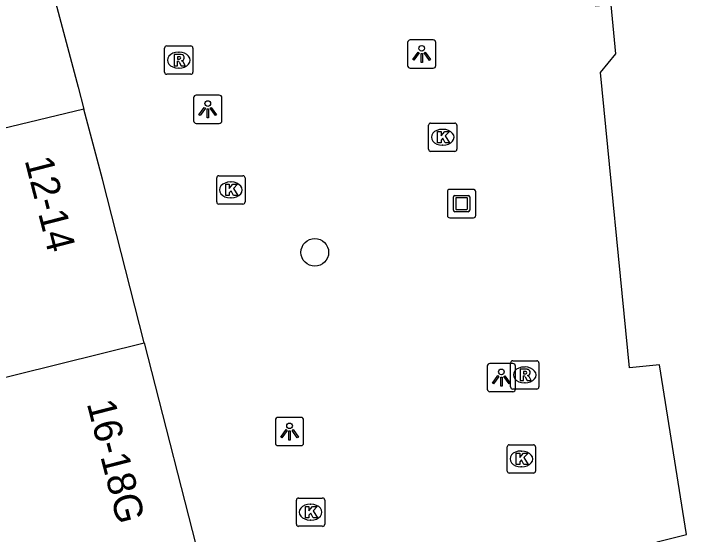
# Model space of a CAD drawing. Extents: x 161087 to 161922, y 382574 to 383873.
# Drawn here: x 161306.3 to 161330.85, y 383510.94 to 383529.31 of the extents above; entities that cross this region are included whole.
import ezdxf

# ---------------------------------------------------------------- set-up
doc = ezdxf.new("R2010")
doc.units = 0
for name, color, linetype in [('IMGEO_Boom', 7, 'Continuous'), ('IMGEO_Kolk', 7, 'Continuous'), ('IMGEO_Kunstobject', 7, 'Continuous'), ('IMGEO_Lichtpunt', 7, 'Continuous'), ('IMGEO_Pand', 7, 'Continuous'), ('IMGEO_Pand_nummerreeks', 7, 'Continuous'), ('IMGEO_Rioolput', 7, 'Continuous')]:
    doc.layers.add(name, color=color, linetype=linetype)

msp = doc.modelspace()

# ---------------------------------------------------------------- linework, layer by layer
at = {"layer": 'IMGEO_Boom'}
msp.add_circle((161316.925, 383520.888), 0.489, dxfattribs=at)
at = {"layer": 'IMGEO_Kolk'}
for p, q in [((161321.016, 383525.453), (161321.868, 383525.453)), ((161320.941, 383524.527), (161320.941, 383525.379)), ((161321.429, 383525.233), (161321.454, 383525.233)), ((161321.942, 383525.379), (161321.942, 383524.527)), ((161321.452, 383524.673), (161321.427, 383524.673)), ((161321.868, 383524.453), (161321.016, 383524.453)), ((161313.459, 383522.668), (161313.459, 383523.52)), ((161313.534, 383523.594), (161314.386, 383523.594)), ((161314.46, 383523.52), (161314.46, 383522.668)), ((161313.947, 383523.374), (161313.972, 383523.374)), ((161313.97, 383522.814), (161313.945, 383522.814)), ((161314.386, 383522.594), (161313.534, 383522.594)), ((161323.721, 383513.17), (161323.721, 383514.022)), ((161323.796, 383514.096), (161324.648, 383514.096)), ((161324.722, 383514.022), (161324.722, 383513.17)), ((161324.209, 383513.876), (161324.234, 383513.876)), ((161324.232, 383513.316), (161324.207, 383513.316)), ((161324.648, 383513.096), (161323.796, 383513.096)), ((161316.35, 383512.218), (161317.202, 383512.218)), ((161316.275, 383511.292), (161316.275, 383512.144)), ((161316.763, 383511.998), (161316.788, 383511.998)), ((161317.276, 383512.144), (161317.276, 383511.292)), ((161317.202, 383511.218), (161316.35, 383511.218)), ((161316.786, 383511.438), (161316.761, 383511.438))]:
    msp.add_line(p, q, dxfattribs=at)
for points in [[(161321.016, 383525.453), (161321.868, 383525.453)], [(161320.941, 383524.527), (161320.941, 383525.379)], [(161321.942, 383525.379), (161321.942, 383524.527)], [(161321.262, 383525.153), (161321.385, 383525.153), (161321.385, 383525.002), (161321.515, 383525.153), (161321.679, 383525.153), (161321.533, 383525.002), (161321.686, 383524.753), (161321.534, 383524.753), (161321.449, 383524.917), (161321.385, 383524.85), (161321.385, 383524.753), (161321.262, 383524.753), (161321.262, 383525.153)], [(161321.868, 383524.453), (161321.016, 383524.453)], [(161313.459, 383522.668), (161313.459, 383523.52)], [(161313.534, 383523.594), (161314.386, 383523.594)], [(161314.46, 383523.52), (161314.46, 383522.668)], [(161313.78, 383523.294), (161313.903, 383523.294), (161313.903, 383523.143), (161314.033, 383523.294), (161314.197, 383523.294), (161314.051, 383523.143), (161314.204, 383522.894), (161314.052, 383522.894), (161313.967, 383523.058), (161313.903, 383522.991), (161313.903, 383522.894), (161313.78, 383522.894), (161313.78, 383523.294)], [(161314.386, 383522.594), (161313.534, 383522.594)], [(161323.721, 383513.17), (161323.721, 383514.022)], [(161323.796, 383514.096), (161324.648, 383514.096)], [(161324.722, 383514.022), (161324.722, 383513.17)], [(161324.042, 383513.796), (161324.165, 383513.796), (161324.165, 383513.645), (161324.295, 383513.796), (161324.459, 383513.796), (161324.313, 383513.645), (161324.466, 383513.396), (161324.314, 383513.396), (161324.229, 383513.56), (161324.165, 383513.493), (161324.165, 383513.396), (161324.042, 383513.396), (161324.042, 383513.796)], [(161324.648, 383513.096), (161323.796, 383513.096)], [(161316.35, 383512.218), (161317.202, 383512.218)], [(161316.275, 383511.292), (161316.275, 383512.144)], [(161317.276, 383512.144), (161317.276, 383511.292)], [(161316.596, 383511.918), (161316.719, 383511.918), (161316.719, 383511.767), (161316.849, 383511.918), (161317.013, 383511.918), (161316.867, 383511.767), (161317.02, 383511.518), (161316.868, 383511.518), (161316.783, 383511.682), (161316.719, 383511.615), (161316.719, 383511.518), (161316.596, 383511.518), (161316.596, 383511.918)], [(161317.202, 383511.218), (161316.35, 383511.218)]]:
    msp.add_lwpolyline(points, dxfattribs=at)
for centre, start, end in [((161321.018, 383525.377), 91.552, 178.448), ((161321.018, 383525.377), 91.552, 178.448), ((161321.866, 383525.377), 1.552, 88.448), ((161321.866, 383525.377), 1.552, 88.448), ((161321.018, 383524.529), 181.552, 268.448), ((161321.018, 383524.529), 181.552, 268.448), ((161321.866, 383524.529), 271.552, 358.448), ((161321.866, 383524.529), 271.552, 358.448), ((161313.536, 383523.518), 91.552, 178.448), ((161313.536, 383523.518), 91.552, 178.448), ((161314.384, 383523.518), 1.552, 88.448), ((161314.384, 383523.518), 1.552, 88.448), ((161313.536, 383522.67), 181.552, 268.448), ((161313.536, 383522.67), 181.552, 268.448), ((161314.384, 383522.67), 271.552, 358.448), ((161314.384, 383522.67), 271.552, 358.448), ((161323.798, 383514.02), 91.552, 178.448), ((161323.798, 383514.02), 91.552, 178.448), ((161324.646, 383514.02), 1.552, 88.448), ((161324.646, 383514.02), 1.552, 88.448), ((161323.798, 383513.172), 181.552, 268.448), ((161323.798, 383513.172), 181.552, 268.448), ((161324.646, 383513.172), 271.552, 358.448), ((161324.646, 383513.172), 271.552, 358.448), ((161316.352, 383512.142), 91.552, 178.448), ((161316.352, 383512.142), 91.552, 178.448), ((161317.2, 383512.142), 1.552, 88.448), ((161317.2, 383512.142), 1.552, 88.448), ((161316.352, 383511.294), 181.552, 268.448), ((161316.352, 383511.294), 181.552, 268.448), ((161317.2, 383511.294), 271.552, 358.448), ((161317.2, 383511.294), 271.552, 358.448)]:
    msp.add_arc(centre, 0.0765, start, end, dxfattribs=at)
for centre, major_axis, ratio, start_param, end_param in [((161321.428, 383524.953), (-0.387, 0.002), 0.722429, 4.712389, 7.853982), ((161321.453, 383524.953), (-0.39, 0.002), 0.717154, 1.570796, 4.712389), ((161313.946, 383523.094), (-0.387, 0.002), 0.722429, 4.712389, 7.853982), ((161313.971, 383523.094), (-0.39, 0.002), 0.717154, 1.570796, 4.712389), ((161324.208, 383513.596), (-0.387, 0.002), 0.722429, 4.712389, 7.853982), ((161324.233, 383513.596), (-0.39, 0.002), 0.717154, 1.570796, 4.712389), ((161316.762, 383511.718), (-0.387, 0.002), 0.722429, 4.712389, 7.853982), ((161316.787, 383511.718), (-0.39, 0.002), 0.717154, 1.570796, 4.712389)]:
    msp.add_ellipse(centre, major_axis=major_axis, ratio=ratio, start_param=start_param, end_param=end_param, dxfattribs=at)
at = {"layer": 'IMGEO_Kunstobject'}
for p, q in [((161321.609, 383523.027), (161321.609, 383522.186)), ((161321.609, 383523.027), (161321.609, 383522.186)), ((161322.525, 383523.111), (161321.684, 383523.111)), ((161322.525, 383523.111), (161321.684, 383523.111)), ((161322.609, 383522.195), (161322.609, 383523.036)), ((161322.609, 383522.195), (161322.609, 383523.036)), ((161321.823, 383522.375), (161321.823, 383522.849)), ((161321.873, 383522.899), (161322.347, 383522.899)), ((161321.903, 383522.799), (161321.903, 383522.425)), ((161322.297, 383522.819), (161321.923, 383522.819)), ((161322.317, 383522.425), (161322.317, 383522.799)), ((161322.397, 383522.849), (161322.397, 383522.375)), ((161322.347, 383522.325), (161321.873, 383522.325)), ((161321.923, 383522.405), (161322.297, 383522.405)), ((161321.693, 383522.111), (161322.534, 383522.111)), ((161321.693, 383522.111), (161322.534, 383522.111))]:
    msp.add_line(p, q, dxfattribs=at)
for centre, radius, start, end in [((161321.687, 383523.033), 0.0779, 92.4484, 184.2845), ((161321.687, 383523.033), 0.0779, 92.4484, 184.2845), ((161322.531, 383523.033), 0.0779, 2.4484, 94.2845), ((161322.531, 383523.033), 0.0779, 2.4484, 94.2845), ((161321.873, 383522.849), 0.05, 90, 180), ((161321.923, 383522.799), 0.02, 90, 180), ((161322.297, 383522.799), 0.02, 360, 90), ((161322.347, 383522.849), 0.05, 360, 90), ((161321.873, 383522.375), 0.05, 180, 270), ((161321.923, 383522.425), 0.02, 180, 270), ((161322.297, 383522.425), 0.02, 270, 0), ((161322.347, 383522.375), 0.05, 270, 0), ((161321.687, 383522.189), 0.0779, 182.4484, 274.2845), ((161321.687, 383522.189), 0.0779, 182.4484, 274.2845), ((161322.531, 383522.189), 0.0779, 272.4484, 4.2845), ((161322.531, 383522.189), 0.0779, 272.4484, 4.2845)]:
    msp.add_arc(centre, radius, start, end, dxfattribs=at)
at = {"layer": 'IMGEO_Lichtpunt'}
for p, q in [((161321.105, 383528.39), (161320.297, 383528.39)), ((161321.105, 383528.39), (161320.297, 383528.39)), ((161320.203, 383528.295), (161320.203, 383527.488)), ((161320.203, 383528.295), (161320.203, 383527.488)), ((161321.199, 383527.488), (161321.199, 383528.295)), ((161321.199, 383527.488), (161321.199, 383528.295)), ((161320.297, 383527.394), (161321.105, 383527.394)), ((161320.297, 383527.394), (161321.105, 383527.394)), ((161313.548, 383526.44), (161312.74, 383526.44)), ((161313.548, 383526.44), (161312.74, 383526.44)), ((161312.646, 383526.345), (161312.646, 383525.538)), ((161312.646, 383526.345), (161312.646, 383525.538)), ((161313.642, 383525.538), (161313.642, 383526.345)), ((161313.642, 383525.538), (161313.642, 383526.345)), ((161312.74, 383525.444), (161313.548, 383525.444)), ((161312.74, 383525.444), (161313.548, 383525.444)), ((161323.017, 383516.873), (161323.017, 383516.066)), ((161323.017, 383516.873), (161323.017, 383516.066)), ((161323.919, 383516.968), (161323.111, 383516.968)), ((161323.919, 383516.968), (161323.111, 383516.968)), ((161324.013, 383516.066), (161324.013, 383516.873)), ((161324.013, 383516.066), (161324.013, 383516.873)), ((161323.111, 383515.972), (161323.919, 383515.972)), ((161323.111, 383515.972), (161323.919, 383515.972)), ((161315.534, 383514.968), (161315.534, 383514.161)), ((161315.534, 383514.968), (161315.534, 383514.161)), ((161316.436, 383515.063), (161315.628, 383515.063)), ((161316.436, 383515.063), (161315.628, 383515.063)), ((161316.53, 383514.161), (161316.53, 383514.968)), ((161316.53, 383514.161), (161316.53, 383514.968)), ((161315.628, 383514.067), (161316.436, 383514.067)), ((161315.628, 383514.067), (161316.436, 383514.067))]:
    msp.add_line(p, q, dxfattribs=at)
for points in [[(161320.577, 383527.959), (161320.616, 383527.931), (161320.428, 383527.669), (161320.39, 383527.696), (161320.577, 383527.959)], [(161320.679, 383527.911), (161320.726, 383527.911), (161320.726, 383527.589), (161320.679, 383527.589), (161320.679, 383527.911)], [(161320.789, 383527.931), (161320.827, 383527.958), (161321.014, 383527.696), (161320.975, 383527.668), (161320.789, 383527.931)], [(161313.02, 383526.009), (161313.059, 383525.981), (161312.871, 383525.719), (161312.833, 383525.746), (161313.02, 383526.009)], [(161313.122, 383525.961), (161313.169, 383525.961), (161313.169, 383525.639), (161313.122, 383525.639), (161313.122, 383525.961)], [(161313.232, 383525.981), (161313.27, 383526.008), (161313.457, 383525.746), (161313.418, 383525.718), (161313.232, 383525.981)], [(161323.391, 383516.537), (161323.43, 383516.509), (161323.242, 383516.247), (161323.204, 383516.274), (161323.391, 383516.537)], [(161323.493, 383516.489), (161323.54, 383516.489), (161323.54, 383516.167), (161323.493, 383516.167), (161323.493, 383516.489)], [(161323.603, 383516.509), (161323.641, 383516.536), (161323.828, 383516.274), (161323.789, 383516.246), (161323.603, 383516.509)], [(161315.908, 383514.632), (161315.947, 383514.604), (161315.759, 383514.342), (161315.721, 383514.369), (161315.908, 383514.632)], [(161316.12, 383514.604), (161316.158, 383514.631), (161316.345, 383514.369), (161316.306, 383514.341), (161316.12, 383514.604)], [(161316.01, 383514.584), (161316.057, 383514.584), (161316.057, 383514.262), (161316.01, 383514.262), (161316.01, 383514.584)]]:
    msp.add_lwpolyline(points, dxfattribs=at)
for centre in [(161320.702, 383528.093), (161313.145, 383526.143), (161323.516, 383516.671), (161316.033, 383514.766)]:
    msp.add_circle(centre, 0.0994, dxfattribs=at)
for centre, start, end in [((161320.297, 383528.295), 90, 180), ((161320.297, 383528.295), 90, 180), ((161321.105, 383528.295), 0, 90), ((161321.105, 383528.295), 0, 90), ((161320.297, 383527.488), 180, 270), ((161320.297, 383527.488), 180, 270), ((161321.105, 383527.488), 270, 0), ((161321.105, 383527.488), 270, 360), ((161312.74, 383526.345), 90, 180), ((161312.74, 383526.345), 90, 180), ((161313.548, 383526.345), 0, 90), ((161313.548, 383526.345), 0, 90), ((161312.74, 383525.538), 180, 270), ((161312.74, 383525.538), 180, 270), ((161313.548, 383525.538), 270, 0), ((161313.548, 383525.538), 270, 360), ((161323.111, 383516.873), 90, 180), ((161323.111, 383516.873), 90, 180), ((161323.919, 383516.873), 0, 90), ((161323.919, 383516.873), 0, 90), ((161323.111, 383516.066), 180, 270), ((161323.111, 383516.066), 180, 270), ((161323.919, 383516.066), 270, 0), ((161323.919, 383516.066), 270, 360), ((161315.628, 383514.968), 90, 180), ((161315.628, 383514.968), 90, 180), ((161316.436, 383514.968), 0, 90), ((161316.436, 383514.968), 0, 90), ((161315.628, 383514.161), 180, 270), ((161315.628, 383514.161), 180, 270), ((161316.436, 383514.161), 270, 0), ((161316.436, 383514.161), 270, 360)]:
    msp.add_arc(centre, 0.0946, start, end, dxfattribs=at)
at = {"layer": 'IMGEO_Pand'}
for points in [[(161330.852, 383503.563), (161329.023, 383510.668), (161330.05, 383510.932), (161329.1, 383516.914), (161328.045, 383516.81), (161327.017, 383527.244), (161327.556, 383527.9), (161327.388, 383529.631), (161326.85, 383529.577), (161325.425, 383543.964)], [(161307.009, 383532.58), (161307.766, 383529.722), (161308.562, 383526.719), (161308.767, 383525.946)], [(161308.767, 383525.946), (161295.608, 383522.783), (161286.6, 383520.468)], [(161310.902, 383517.692), (161309.421, 383523.477), (161308.767, 383525.946)], [(161282.122, 383510.566), (161310.902, 383517.692)], [(161310.902, 383517.692), (161312.985, 383509.553)]]:
    msp.add_lwpolyline(points, dxfattribs=at)
at = {"layer": 'IMGEO_Rioolput'}
for p, q in [((161311.694, 383528.176), (161312.546, 383528.176)), ((161311.619, 383527.25), (161311.619, 383528.102)), ((161312.107, 383527.956), (161312.132, 383527.956)), ((161312.62, 383528.102), (161312.62, 383527.25)), ((161312.546, 383527.176), (161311.694, 383527.176)), ((161312.13, 383527.396), (161312.105, 383527.396)), ((161323.84, 383516.137), (161323.84, 383516.989)), ((161323.915, 383517.063), (161324.767, 383517.063)), ((161324.328, 383516.843), (161324.353, 383516.843)), ((161324.841, 383516.989), (161324.841, 383516.137)), ((161324.351, 383516.283), (161324.326, 383516.283)), ((161324.767, 383516.063), (161323.915, 383516.063))]:
    msp.add_line(p, q, dxfattribs=at)
for points in [[(161311.694, 383528.176), (161312.546, 383528.176)], [(161311.619, 383527.25), (161311.619, 383528.102)], [(161312.62, 383528.102), (161312.62, 383527.25)], [(161312.208, 383527.874), (161311.956, 383527.876), (161311.956, 383527.476)], [(161312.134, 383527.795), (161312.08, 383527.795), (161312.08, 383527.714)], [(161312.08, 383527.714), (161312.132, 383527.714)], [(161311.956, 383527.476), (161312.08, 383527.476), (161312.08, 383527.638), (161312.091, 383527.638)], [(161312.138, 383527.609), (161312.209, 383527.476), (161312.349, 383527.476), (161312.284, 383527.602)], [(161312.546, 383527.176), (161311.694, 383527.176)], [(161323.84, 383516.137), (161323.84, 383516.989)], [(161323.915, 383517.063), (161324.767, 383517.063)], [(161324.841, 383516.989), (161324.841, 383516.137)], [(161324.429, 383516.761), (161324.177, 383516.763), (161324.177, 383516.363)], [(161324.355, 383516.682), (161324.301, 383516.682), (161324.301, 383516.601)], [(161324.301, 383516.601), (161324.353, 383516.601)], [(161324.177, 383516.363), (161324.301, 383516.363), (161324.301, 383516.525), (161324.312, 383516.525)], [(161324.359, 383516.496), (161324.43, 383516.363), (161324.57, 383516.363), (161324.505, 383516.489)], [(161324.767, 383516.063), (161323.915, 383516.063)]]:
    msp.add_lwpolyline(points, dxfattribs=at)
for centre, radius, start, end in [((161311.696, 383528.1), 0.0765, 91.552, 178.448), ((161311.696, 383528.1), 0.0765, 91.552, 178.448), ((161312.544, 383528.1), 0.0765, 1.552, 88.448), ((161312.544, 383528.1), 0.0765, 1.552, 88.448), ((161312.116, 383527.903), 0.19, 274.7715, 282.9687), ((161312.14, 383527.699), 0.0964, 77.0061, 93.1865), ((161312.154, 383527.756), 0.0378, 276.6634, 79.6772), ((161312.207, 383527.764), 0.109, 350.3612, 89.416), ((161312.205, 383527.764), 0.112, 277.5842, 350.9817), ((161312.189, 383527.549), 0.108, 29.5134, 73.7905), ((161312.09, 383527.585), 0.0533, 26.0293, 88.6989), ((161311.696, 383527.252), 0.0765, 181.552, 268.448), ((161311.696, 383527.252), 0.0765, 181.552, 268.448), ((161312.544, 383527.252), 0.0765, 271.552, 358.448), ((161312.544, 383527.252), 0.0765, 271.552, 358.448), ((161323.917, 383516.987), 0.0765, 91.552, 178.448), ((161323.917, 383516.987), 0.0765, 91.552, 178.448), ((161324.765, 383516.987), 0.0765, 1.552, 88.448), ((161324.765, 383516.987), 0.0765, 1.552, 88.448), ((161324.337, 383516.79), 0.19, 274.7715, 282.9687), ((161324.361, 383516.586), 0.0964, 77.0061, 93.1865), ((161324.375, 383516.643), 0.0378, 276.6634, 79.6772), ((161324.428, 383516.651), 0.109, 350.3612, 89.416), ((161324.426, 383516.651), 0.112, 277.5842, 350.9817), ((161324.311, 383516.472), 0.0533, 26.0293, 88.6989), ((161324.41, 383516.436), 0.108, 29.5134, 73.7905), ((161323.917, 383516.139), 0.0765, 181.552, 268.448), ((161323.917, 383516.139), 0.0765, 181.552, 268.448), ((161324.765, 383516.139), 0.0765, 271.552, 358.448), ((161324.765, 383516.139), 0.0765, 271.552, 358.448)]:
    msp.add_arc(centre, radius, start, end, dxfattribs=at)
for centre, major_axis, ratio, start_param, end_param in [((161312.106, 383527.676), (-0.387, 0.002), 0.722429, 4.712389, 7.853982), ((161312.131, 383527.676), (-0.39, 0.002), 0.717154, 1.570796, 4.712389), ((161324.327, 383516.563), (-0.387, 0.002), 0.722429, 4.712389, 7.853982), ((161324.352, 383516.563), (-0.39, 0.002), 0.717154, 1.570796, 4.712389)]:
    msp.add_ellipse(centre, major_axis=major_axis, ratio=ratio, start_param=start_param, end_param=end_param, dxfattribs=at)

# ---------------------------------------------------------------- texts
at = {"layer": 'IMGEO_Pand_nummerreeks'}
for s, p in [('12-14', (161306.67, 383524.144)), ('16-18G', (161308.867, 383515.559))]:
    msp.add_text(s, height=1, rotation=284.3581, dxfattribs=at).set_placement(p)

doc.saveas('drawing.dxf')
